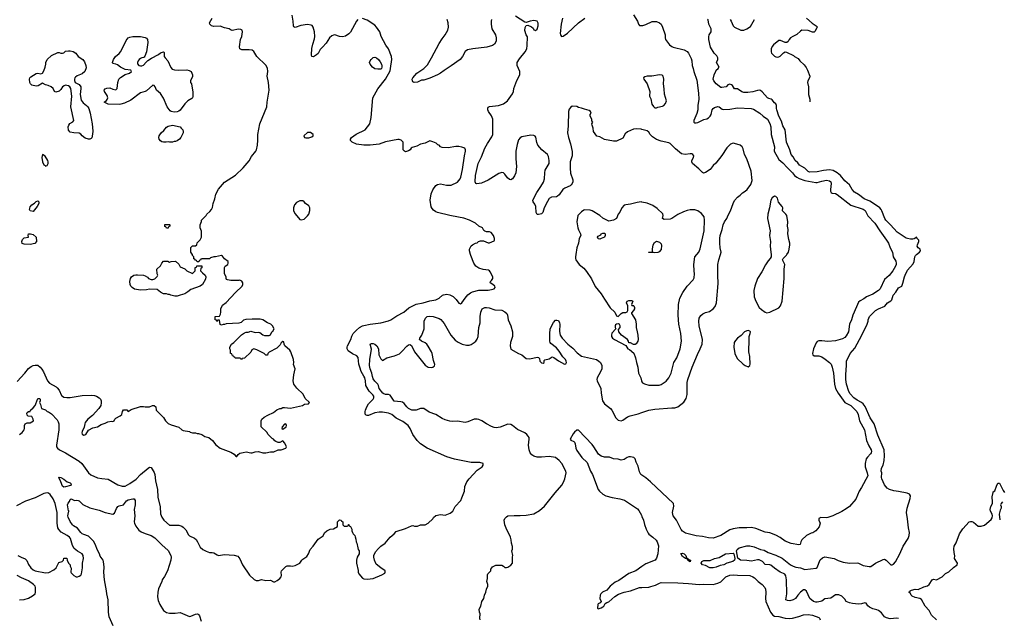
# Model space of a CAD drawing. Header units: inches. Extents: x 1678809 to 1859548, y 384609 to 522868.
# Tile 281 of 386: x 1801873 to 1814734, y 395249 to 403069. Entities that reach past the tile are written whole.
import ezdxf

# ---------------------------------------------------------------- set-up
doc = ezdxf.new("R2010")
doc.units = ezdxf.units.IN
doc.header["$MEASUREMENT"] = 0
for name, color, linetype in [('B8309', 7, 'Continuous'), ('B8319', 7, 'Continuous'), ('B8400', 7, 'Continuous'), ('B8410', 7, 'Continuous')]:
    doc.layers.add(name, color=color, linetype=linetype)

msp = doc.modelspace()

# ---------------------------------------------------------------- linework, layer by layer
at = {"layer": 'B8309', "color": 5}
for points, elevation in [([(1801839, 398341), (1801941, 398450), (1801989, 398511), (1802022, 398538), (1802050, 398550), (1802077, 398557), (1802110, 398554), (1802140, 398530), (1802163, 398503), (1802184, 398470), (1802235, 398350), (1802262, 398322), (1802350, 398274), (1802362, 398262), (1802388, 398230), (1802421, 398161), (1802430, 398150), (1802450, 398138), (1802490, 398132), (1802530, 398133), (1802690, 398160), (1802810, 398163), (1802850, 398159), (1802876, 398150), (1802911, 398130), (1802927, 398110), (1802937, 398090), (1802938, 398062), (1802931, 398030), (1802907, 397990), (1802822, 397898), (1802761, 397850), (1802730, 397809), (1802722, 397790), (1802716, 397744), (1802687, 397690), (1802686, 397670), (1802690, 397656), (1802710, 397640), (1802735, 397650), (1802770, 397705), (1802830, 397738), (1802890, 397751), (1802938, 397782), (1802990, 397798), (1803023, 397817), (1803070, 397823), (1803090, 397821), (1803108, 397830), (1803115, 397850), (1803130, 397865), (1803187, 397893), (1803209, 397910), (1803216, 397950), (1803229, 397971), (1803272, 397972), (1803290, 397951), (1803330, 397975), (1803450, 398018), (1803490, 398018), (1803510, 398011), (1803568, 398012), (1803609, 398031), (1803630, 398031), (1803652, 398012), (1803654, 397970), (1803680, 397940), (1803750, 397874), (1803778, 397830), (1803814, 397794), (1803850, 397776), (1803950, 397745), (1803991, 397711), (1804010, 397702), (1804090, 397691), (1804101, 397681), (1804130, 397671), (1804170, 397671), (1804190, 397665), (1804210, 397665), (1804252, 397650), (1804290, 397625), (1804342, 397610), (1804393, 397573), (1804436, 397516), (1804490, 397471), (1804630, 397419), (1804673, 397393), (1804690, 397372), (1804705, 397365), (1804710, 397365), (1804728, 397390), (1804750, 397406), (1804790, 397417), (1804830, 397423), (1804890, 397411), (1804910, 397411), (1804950, 397423), (1804990, 397427), (1805050, 397411), (1805089, 397411), (1805150, 397425), (1805194, 397426), (1805250, 397452), (1805290, 397452), (1805350, 397474), (1805358, 397490), (1805336, 397536), (1805310, 397566), (1805270, 397546), (1805250, 397548), (1805220, 397560), (1805207, 397567), (1805186, 397590), (1805170, 397598), (1805118, 397650), (1805100, 397680), (1805028, 397750), (1805029, 397830), (1805035, 397850), (1805065, 397875), (1805115, 397905), (1805190, 397938), (1805230, 397972), (1805270, 397992), (1805290, 397992), (1805310, 398002), (1805330, 398005), (1805410, 397996), (1805489, 398011), (1805566, 398030), (1805594, 398046), (1805646, 398050), (1805659, 398070), (1805602, 398122), (1805577, 398177), (1805494, 398254), (1805455, 398310), (1805447, 398353), (1805454, 398430), (1805469, 398510), (1805450, 398566), (1805453, 398590), (1805449, 398630), (1805414, 398730), (1805402, 398750), (1805338, 398810), (1805326, 398830), (1805322, 398862), (1805310, 398866), (1805290, 398846), (1805277, 398823), (1805230, 398778), (1805132, 398728), (1805114, 398710), (1805110, 398688), (1805090, 398686), (1805066, 398710), (1804970, 398758), (1804930, 398768), (1804905, 398755), (1804890, 398726), (1804810, 398646), (1804778, 398642), (1804770, 398626), (1804762, 398642), (1804750, 398646), (1804687, 398647), (1804682, 398662), (1804667, 398667), (1804662, 398682), (1804647, 398687), (1804642, 398702), (1804626, 398710), (1804626, 398750), (1804618, 398770), (1804618, 398790), (1804638, 398830), (1804669, 398851), (1804770, 398951), (1804810, 398978), (1804830, 398985), (1804855, 398985), (1804890, 399002), (1804950, 398981), (1804990, 398986), (1805010, 398981), (1805050, 398951), (1805070, 398945), (1805130, 398942), (1805148, 398952), (1805168, 398990), (1805180, 399000), (1805198, 399030), (1805175, 399070), (1805155, 399090), (1805110, 399110), (1805050, 399149), (1805015, 399155), (1804910, 399157), (1804827, 399153), (1804797, 399143), (1804765, 399115), (1804737, 399103), (1804570, 399098), (1804550, 399088), (1804530, 399088), (1804510, 399078), (1804490, 399088), (1804482, 399142), (1804470, 399146), (1804458, 399142), (1804452, 399128), (1804446, 399130), (1804442, 399142), (1804426, 399150), (1804426, 399190), (1804482, 399198), (1804496, 399224), (1804502, 399250), (1804502, 399290), (1804522, 399338), (1804570, 399376), (1804690, 399506), (1804778, 399590), (1804789, 399610), (1804789, 399630), (1804775, 399655), (1804750, 399668), (1804736, 399664), (1804630, 399663), (1804589, 399669), (1804576, 399676), (1804569, 399689), (1804569, 399710), (1804548, 399750), (1804549, 399830), (1804558, 399850), (1804590, 399872), (1804597, 399890), (1804594, 399910), (1804546, 399946), (1804520, 399980), (1804510, 399988), (1804430, 399969), (1804410, 399969), (1804364, 399956), (1804350, 399946), (1804250, 399946), (1804238, 399942), (1804233, 399927), (1804218, 399922), (1804213, 399907), (1804190, 399906), (1804182, 399922), (1804167, 399927), (1804162, 399942), (1804147, 399947), (1804146, 399970), (1804128, 399988), (1804128, 400000)], 360), ([(1801871, 397650), (1801903, 397677), (1801932, 397710), (1801937, 397730), (1801936, 397770), (1801946, 397790), (1801970, 397802), (1802010, 397802), (1802051, 397829), (1802049, 397850), (1802030, 397885), (1801984, 397890), (1801970, 397904), (1801968, 397930), (1801970, 397936), (1801989, 397951), (1802010, 397952), (1802016, 397970), (1802050, 398000), (1802073, 398030), (1802085, 398050), (1802110, 398121), (1802130, 398121), (1802141, 398110), (1802141, 398090), (1802131, 398070), (1802143, 398043), (1802158, 397990), (1802210, 397971), (1802231, 397951), (1802250, 397946), (1802290, 397920), (1802363, 397843), (1802377, 397817), (1802384, 397790), (1802385, 397710), (1802352, 397510), (1802353, 397490), (1802365, 397470), (1802393, 397450), (1802473, 397410), (1802650, 397303), (1802684, 397270), (1802770, 397150), (1802803, 397123), (1802890, 397086), (1802946, 397074), (1803030, 397066), (1803154, 396994), (1803210, 396975), (1803250, 396977), (1803313, 397010), (1803394, 397066), (1803450, 397126), (1803550, 397212), (1803570, 397223), (1803590, 397221), (1803630, 397156), (1803640, 397130), (1803646, 397046), (1803673, 396930), (1803676, 396830), (1803706, 396706), (1803714, 396614), (1803728, 396570), (1803755, 396530), (1803830, 396468), (1803864, 396464), (1803950, 396466), (1803990, 396453), (1804010, 396439), (1804043, 396403), (1804078, 396338), (1804090, 396327), (1804157, 396297), (1804178, 396278), (1804197, 396250), (1804230, 396178), (1804267, 396147), (1804310, 396125), (1804350, 396111), (1804389, 396111), (1804410, 396106), (1804450, 396078), (1804470, 396071), (1804550, 396081), (1804610, 396079), (1804674, 396074), (1804721, 396061), (1804748, 396028), (1804784, 395950), (1804873, 395813), (1804936, 395756), (1804963, 395743), (1804990, 395744), (1805030, 395755), (1805090, 395743), (1805150, 395749), (1805187, 395727), (1805205, 395725), (1805238, 395742), (1805271, 395769), (1805288, 395790), (1805292, 395810), (1805287, 395853), (1805294, 395870), (1805310, 395888), (1805350, 395927), (1805367, 395933), (1805410, 395935), (1805430, 395931), (1805470, 395939), (1805532, 395968), (1805557, 396010), (1805570, 396023), (1805624, 396056), (1805643, 396090), (1805666, 396150), (1805707, 396193), (1805770, 396281), (1805835, 396325), (1805856, 396364), (1805886, 396390), (1805930, 396412), (1805970, 396418), (1806026, 396450), (1806026, 396510), (1806050, 396534), (1806072, 396532), (1806078, 396518), (1806094, 396510), (1806094, 396470), (1806110, 396454), (1806150, 396454), (1806162, 396458), (1806167, 396473), (1806173, 396473), (1806178, 396458), (1806194, 396450), (1806212, 396412), (1806213, 396393), (1806222, 396370), (1806230, 396354), (1806252, 396330), (1806253, 396313), (1806264, 396284), (1806266, 396250), (1806278, 396230), (1806291, 396171), (1806292, 396150), (1806305, 396130), (1806305, 396090), (1806282, 396050), (1806271, 396010), (1806271, 395990), (1806271, 395970), (1806295, 395875), (1806295, 395850), (1806303, 395830), (1806350, 395772), (1806370, 395765), (1806410, 395759), (1806490, 395771), (1806603, 395817), (1806642, 395838), (1806646, 395850), (1806646, 395870), (1806590, 395908), (1806530, 395958), (1806509, 396010), (1806499, 396050), (1806499, 396070), (1806522, 396118), (1806558, 396162), (1806589, 396190), (1806648, 396230), (1806714, 396310), (1806766, 396354), (1806790, 396382), (1806910, 396422), (1806990, 396458), (1807010, 396462), (1807030, 396454), (1807070, 396454), (1807110, 396472), (1807170, 396472), (1807210, 396492), (1807268, 396550), (1807276, 396564), (1807308, 396592), (1807370, 396605), (1807430, 396598), (1807497, 396623), (1807529, 396650), (1807559, 396710), (1807634, 396790), (1807650, 396822), (1807681, 396910), (1807689, 396971), (1807714, 397030), (1807744, 397070), (1807850, 397185), (1807913, 397227), (1807928, 397250), (1807926, 397270), (1807883, 397283), (1807770, 397286), (1807550, 397328), (1807450, 397360), (1807197, 397470), (1807110, 397530), (1807066, 397570), (1807006, 397650), (1806974, 397730), (1806945, 397770), (1806878, 397818), (1806790, 397863), (1806734, 397910), (1806690, 397930), (1806610, 397943), (1806570, 397944), (1806510, 397934), (1806430, 397900), (1806410, 397898), (1806390, 397909), (1806384, 397930), (1806385, 397950), (1806388, 397970), (1806406, 398010), (1806430, 398050), (1806488, 398110), (1806499, 398130), (1806498, 398150), (1806485, 398170), (1806437, 398217), (1806395, 398290), (1806389, 398350), (1806379, 398390), (1806370, 398413), (1806333, 398473), (1806314, 398530), (1806304, 398570), (1806295, 398655), (1806276, 398676), (1806222, 398702), (1806163, 398743), (1806150, 398770), (1806150, 398790), (1806156, 398810), (1806198, 398890), (1806210, 398933), (1806228, 398970), (1806270, 399015), (1806310, 399047), (1806350, 399069), (1806370, 399075), (1806450, 399092), (1806590, 399109), (1806690, 399133), (1806722, 399150), (1806798, 399202), (1806890, 399250), (1806957, 399303), (1807050, 399355), (1807144, 399370), (1807230, 399395), (1807310, 399409), (1807350, 399430), (1807396, 399470), (1807410, 399476), (1807450, 399483), (1807490, 399475), (1807533, 399453), (1807576, 399416), (1807610, 399365), (1807630, 399358), (1807650, 399371), (1807690, 399430), (1807726, 399474), (1807760, 399500), (1807787, 399513), (1807870, 399537), (1807990, 399535), (1808037, 399543), (1808070, 399555), (1808083, 399570), (1808079, 399590), (1808055, 399610), (1808018, 399630), (1808022, 399650), (1808037, 399663), (1808053, 399690), (1808052, 399712), (1808017, 399777), (1808010, 399789), (1807996, 399796), (1807927, 399807), (1807870, 399823), (1807830, 399850), (1807803, 399890), (1807764, 399990), (1807761, 400000)], 340), ([(1809136, 400000), (1809131, 399970), (1809131, 399950), (1809139, 399930), (1809181, 399870), (1809241, 399821), (1809278, 399778), (1809342, 399682), (1809390, 399584), (1809468, 399490), (1809510, 399419), (1809587, 399307), (1809646, 399250), (1809670, 399202), (1809690, 399192), (1809730, 399231), (1809750, 399245), (1809790, 399245), (1809808, 399252), (1809818, 399270), (1809818, 399330), (1809799, 399370), (1809809, 399390), (1809830, 399399), (1809862, 399402), (1809870, 399402), (1809882, 399390), (1809862, 399350), (1809870, 399334), (1809890, 399334), (1809894, 399330), (1809902, 399310), (1809902, 399290), (1809892, 399270), (1809862, 399238), (1809862, 399230), (1809917, 399150), (1809927, 399090), (1809924, 399050), (1809940, 398990), (1809945, 398950), (1809951, 398890), (1809945, 398870), (1809924, 398836), (1809910, 398826), (1809890, 398826), (1809850, 398848), (1809830, 398846), (1809824, 398870), (1809812, 398892), (1809735, 398950), (1809699, 398990), (1809696, 399024), (1809714, 399046), (1809718, 399070), (1809708, 399088), (1809694, 399094), (1809670, 399093), (1809657, 399083), (1809651, 399070), (1809651, 399050), (1809658, 399030), (1809606, 398974), (1809601, 398950), (1809604, 398930), (1809617, 398910), (1809643, 398890), (1809792, 398812), (1809814, 398770), (1809840, 398760), (1809894, 398714), (1809917, 398650), (1809928, 398590), (1809946, 398530), (1809955, 398450), (1809984, 398390), (1809994, 398350), (1810000, 398338)], 340), ([(1807886, 395230), (1807883, 395250), (1807889, 395309), (1807879, 395330), (1807875, 395370), (1807894, 395410), (1807909, 395470), (1807934, 395510), (1807944, 395550), (1807962, 395590), (1807969, 395630), (1807989, 395670), (1807989, 395690), (1807975, 395730), (1807982, 395770), (1807983, 395817), (1807988, 395830), (1808026, 395870), (1808028, 395890), (1808038, 395910), (1808050, 395922), (1808090, 395942), (1808170, 395942), (1808194, 395930), (1808210, 395914), (1808230, 395912), (1808250, 395918), (1808290, 395942), (1808309, 395970), (1808309, 396051), (1808315, 396070), (1808302, 396130), (1808308, 396152), (1808308, 396188), (1808295, 396230), (1808294, 396274), (1808284, 396310), (1808225, 396425), (1808210, 396470), (1808203, 396530), (1808210, 396551), (1808230, 396576), (1808250, 396587), (1808330, 396593), (1808409, 396591), (1808490, 396596), (1808590, 396616), (1808664, 396656), (1808727, 396713), (1808865, 396890), (1808952, 396990), (1808974, 397026), (1808993, 397070), (1809010, 397150), (1809008, 397170), (1808955, 397270), (1808921, 397310), (1808870, 397350), (1808790, 397361), (1808690, 397354), (1808630, 397355), (1808590, 397367), (1808563, 397383), (1808540, 397410), (1808526, 397450), (1808520, 397510), (1808529, 397590), (1808527, 397610), (1808515, 397630), (1808498, 397650), (1808470, 397670), (1808376, 397716), (1808310, 397770), (1808290, 397780), (1808250, 397784), (1808150, 397746), (1808098, 397738), (1808070, 397742), (1808035, 397755), (1807969, 397789), (1807909, 397830), (1807870, 397847), (1807850, 397850), (1807810, 397850), (1807725, 397815), (1807690, 397807), (1807590, 397825), (1807530, 397820), (1807490, 397824), (1807430, 397842), (1807390, 397861), (1807310, 397911), (1807221, 397941), (1807150, 397988), (1807110, 397991), (1807050, 397969), (1806997, 397970), (1806952, 397990), (1806930, 398010), (1806896, 398056), (1806871, 398071), (1806850, 398077), (1806765, 398085), (1806710, 398162), (1806690, 398174), (1806650, 398174), (1806630, 398181), (1806618, 398190), (1806568, 398250), (1806561, 398290), (1806550, 398310), (1806510, 398348), (1806490, 398376), (1806479, 398410), (1806474, 398450), (1806452, 398510), (1806443, 398550), (1806446, 398630), (1806467, 398767), (1806449, 398830), (1806470, 398840), (1806490, 398840), (1806510, 398832), (1806538, 398810), (1806559, 398770), (1806562, 398690), (1806590, 398638), (1806610, 398618), (1806670, 398651), (1806770, 398676), (1806834, 398706), (1806866, 398734), (1806930, 398806), (1806950, 398821), (1806970, 398825), (1806991, 398811), (1807030, 398730), (1807170, 398554), (1807210, 398532), (1807247, 398527), (1807271, 398529), (1807293, 398547), (1807295, 398565), (1807277, 398617), (1807261, 398710), (1807252, 398730), (1807210, 398805), (1807190, 398830), (1807170, 398846), (1807119, 398870), (1807093, 398890), (1807099, 398910), (1807124, 398950), (1807156, 399030), (1807157, 399130), (1807172, 399170), (1807197, 399190), (1807230, 399197), (1807272, 399192), (1807350, 399167), (1807372, 399152), (1807419, 399099), (1807503, 398950), (1807563, 398883), (1807598, 398858), (1807652, 398832), (1807710, 398817), (1807742, 398818), (1807770, 398828), (1807810, 398853), (1807831, 398869), (1807850, 398895), (1807861, 398930), (1807870, 399050), (1807887, 399110), (1807887, 399193), (1807895, 399250), (1807915, 399290), (1807950, 399309), (1807970, 399310), (1808004, 399304), (1808081, 399281), (1808170, 399275), (1808211, 399251), (1808234, 399230), (1808244, 399210), (1808253, 399150), (1808289, 399070), (1808309, 398990), (1808310, 398930), (1808284, 398850), (1808278, 398810), (1808290, 398767), (1808387, 398710), (1808431, 398690), (1808490, 398644), (1808530, 398640), (1808574, 398646), (1808630, 398662), (1808650, 398658), (1808662, 398642), (1808668, 398610), (1808690, 398586), (1808710, 398582), (1808724, 398590), (1808725, 398615), (1808734, 398626), (1808790, 398638), (1808830, 398663), (1808850, 398657), (1808910, 398613), (1808991, 398569), (1809005, 398575), (1809014, 398590), (1809011, 398610), (1809000, 398630), (1808967, 398667), (1808921, 398741), (1808883, 398783), (1808810, 398840), (1808801, 398850), (1808796, 398870), (1808796, 398964), (1808801, 399030), (1808845, 399115), (1808870, 399142), (1808890, 399145), (1808910, 399138), (1808923, 399110), (1808927, 399090), (1808924, 398996), (1808931, 398950), (1808957, 398910), (1809032, 398832), (1809099, 398779), (1809155, 398715), (1809210, 398672), (1809408, 398628), (1809438, 398610), (1809458, 398590), (1809475, 398550), (1809475, 398510), (1809460, 398470), (1809414, 398390), (1809412, 398370), (1809417, 398350), (1809465, 398250), (1809469, 398190), (1809486, 398090), (1809513, 398053), (1809589, 397989), (1809605, 397970), (1809658, 397870), (1809690, 397839), (1809730, 397830), (1809750, 397838), (1809810, 397880), (1809845, 397895), (1809950, 397921), (1810000, 397939)], 320), ([(1810000, 397119), (1809987, 397127), (1809970, 397163), (1809950, 397235), (1809924, 397290), (1809910, 397331), (1809894, 397350), (1809850, 397360), (1809830, 397359), (1809807, 397350), (1809770, 397324), (1809730, 397313), (1809690, 397330), (1809630, 397333), (1809575, 397355), (1809510, 397354), (1809466, 397366), (1809433, 397393), (1809373, 397490), (1809350, 397519), (1809170, 397707), (1809150, 397706), (1809121, 397679), (1809102, 397658), (1809061, 397590), (1809070, 397575), (1809110, 397561), (1809121, 397550), (1809130, 397530), (1809137, 397470), (1809150, 397440), (1809214, 397350), (1809284, 397284), (1809328, 397170), (1809353, 397130), (1809430, 396932), (1809446, 396910), (1809490, 396870), (1809530, 396850), (1809610, 396826), (1809712, 396812), (1809772, 396792), (1809941, 396681), (1809959, 396659), (1809995, 396595), (1810000, 396581)], 280), ([(1801850, 396071), (1801890, 396046), (1801945, 396025), (1801965, 396005), (1801990, 395952), (1802018, 395910), (1802050, 395881), (1802074, 395870), (1802210, 395843), (1802252, 395848), (1802318, 395882), (1802348, 395910), (1802383, 395977), (1802426, 395990), (1802446, 396010), (1802450, 396034), (1802490, 396034), (1802492, 396010), (1802512, 395970), (1802531, 395950), (1802532, 395930), (1802544, 395904), (1802542, 395850), (1802545, 395845), (1802582, 395810), (1802612, 395792), (1802630, 395791), (1802650, 395798), (1802670, 395812), (1802679, 395830), (1802692, 395910), (1802692, 395970), (1802707, 396030), (1802704, 396070), (1802690, 396090), (1802627, 396127), (1802583, 396163), (1802561, 396201), (1802535, 396290), (1802522, 396310), (1802495, 396330), (1802414, 396374), (1802382, 396410), (1802372, 396432), (1802364, 396490), (1802364, 396630), (1802337, 396750), (1802312, 396810), (1802270, 396868), (1802250, 396883), (1802230, 396887), (1802190, 396880), (1802075, 396825), (1801950, 396779), (1801830, 396719)], 340), ([(1803092, 395150), (1803040, 395270), (1803031, 395330), (1803029, 395490), (1803010, 395569), (1803007, 395610), (1802982, 395750), (1802973, 395850), (1802976, 395916), (1802968, 395990), (1802961, 396010), (1802923, 396063), (1802916, 396090), (1802886, 396146), (1802865, 396210), (1802838, 396258), (1802770, 396322), (1802710, 396342), (1802690, 396353), (1802670, 396371), (1802628, 396428), (1802576, 396456), (1802562, 396470), (1802534, 396514), (1802507, 396570), (1802502, 396590), (1802504, 396610), (1802513, 396647), (1802518, 396650), (1802510, 396654), (1802498, 396730), (1802506, 396754), (1802524, 396776), (1802530, 396802), (1802546, 396810), (1802589, 396789), (1802613, 396793), (1802636, 396790), (1802650, 396782), (1802696, 396736), (1802790, 396692), (1802910, 396662), (1802990, 396630), (1803090, 396610), (1803110, 396622), (1803136, 396684), (1803156, 396710), (1803170, 396719), (1803230, 396733), (1803270, 396784), (1803290, 396798), (1803350, 396812), (1803368, 396808), (1803379, 396790), (1803380, 396770), (1803380, 396730), (1803370, 396670), (1803377, 396590), (1803369, 396510), (1803373, 396490), (1803390, 396453), (1803430, 396402), (1803459, 396379), (1803510, 396356), (1803590, 396333), (1803640, 396300), (1803730, 396207), (1803810, 396134), (1803849, 396070), (1803852, 396050), (1803847, 396010), (1803803, 395870), (1803764, 395796), (1803735, 395750), (1803730, 395729), (1803685, 395635), (1803676, 395590), (1803674, 395530), (1803683, 395483), (1803704, 395430), (1803750, 395353), (1803790, 395327), (1803830, 395317), (1803904, 395316), (1803970, 395323), (1804090, 395274), (1804110, 395277), (1804170, 395305), (1804190, 395307), (1804203, 395303), (1804210, 395299), (1804221, 395281), (1804245, 395210)], 320), ([(1810000, 395926), (1809919, 395870), (1809830, 395835), (1809698, 395742), (1809650, 395721), (1809587, 395670), (1809542, 395618), (1809487, 395590), (1809462, 395570), (1809453, 395550), (1809452, 395510), (1809469, 395470), (1809455, 395450), (1809430, 395439), (1809425, 395430), (1809422, 395382), (1809430, 395375), (1809470, 395387), (1809490, 395400), (1809502, 395410), (1809519, 395441), (1809543, 395457), (1809570, 395465), (1809645, 395535), (1809694, 395566), (1809768, 395592), (1809850, 395608), (1809970, 395650), (1810000, 395652)], 280), ([(1801870, 395491), (1801930, 395497), (1801990, 395514), (1802038, 395542), (1802073, 395570), (1802081, 395590), (1802079, 395650), (1802073, 395670), (1802053, 395690), (1801990, 395739), (1801897, 395777), (1801842, 395810)], 340)]:
    msp.add_lwpolyline(points, dxfattribs=dict(at, elevation=elevation))
for points, elevation in [([(1804130, 399754), (1804166, 399790), (1804166, 399830), (1804182, 399838), (1804187, 399853), (1804253, 399853), (1804252, 399828), (1804238, 399822), (1804234, 399790), (1804260, 399760), (1804294, 399730), (1804302, 399710), (1804300, 399680), (1804262, 399610), (1804230, 399589), (1804110, 399545), (1804070, 399513), (1804030, 399490), (1803970, 399469), (1803930, 399457), (1803898, 399458), (1803849, 399469), (1803830, 399478), (1803810, 399478), (1803790, 399488), (1803750, 399488), (1803710, 399508), (1803670, 399546), (1803570, 399549), (1803530, 399539), (1803450, 399536), (1803374, 399550), (1803342, 399570), (1803324, 399590), (1803315, 399610), (1803310, 399650), (1803321, 399690), (1803332, 399708), (1803362, 399730), (1803390, 399737), (1803410, 399737), (1803491, 399731), (1803510, 399725), (1803544, 399704), (1803554, 399690), (1803590, 399674), (1803610, 399674), (1803636, 399684), (1803670, 399714), (1803678, 399730), (1803668, 399750), (1803666, 399810), (1803710, 399854), (1803728, 399890), (1803753, 399913), (1803807, 399913), (1803830, 399902), (1803850, 399912), (1803910, 399914), (1803950, 399874), (1803970, 399842), (1804030, 399814), (1804054, 399790)], 360), ([(1805350, 397789), (1805330, 397784), (1805303, 397750), (1805298, 397730), (1805310, 397718), (1805352, 397750), (1805358, 397770)], 360), ([(1802450, 396963), (1802430, 396974), (1802412, 397030), (1802382, 397090), (1802387, 397093), (1802411, 397090), (1802450, 397068), (1802494, 397034), (1802530, 397019), (1802540, 397010), (1802543, 396990), (1802536, 396984), (1802470, 396967)], 320)]:
    msp.add_lwpolyline(points, close=True, dxfattribs=dict(at, elevation=elevation))
at = {"layer": 'B8319', "color": 5}
for points, elevation in [([(1810000, 398338), (1810006, 398326), (1810033, 398313), (1810090, 398296), (1810225, 398295), (1810250, 398302), (1810315, 398345), (1810351, 398389), (1810380, 398450), (1810419, 398590), (1810455, 398650), (1810500, 398770), (1810518, 398870), (1810510, 398970), (1810484, 399090), (1810473, 399210), (1810478, 399350), (1810495, 399430), (1810533, 399507), (1810590, 399587), (1810669, 399670), (1810683, 399697), (1810689, 399750), (1810682, 399790), (1810678, 399870), (1810690, 399970), (1810717, 400000)], 340), ([(1813279, 400000), (1813282, 399970), (1813315, 399915), (1813321, 399890), (1813320, 399870), (1813312, 399850), (1813279, 399790), (1813230, 399729), (1813167, 399673), (1813110, 399553), (1813090, 399530), (1813016, 399484), (1812935, 399450), (1812897, 399423), (1812850, 399398), (1812830, 399378), (1812802, 399318), (1812757, 399210), (1812738, 399150), (1812710, 399090), (1812697, 398990), (1812670, 398938), (1812650, 398917), (1812621, 398899), (1812528, 398872), (1812430, 398864), (1812350, 398875), (1812310, 398874), (1812290, 398864), (1812274, 398846), (1812241, 398770), (1812227, 398710), (1812233, 398690), (1812250, 398680), (1812310, 398676), (1812350, 398666), (1812395, 398635), (1812450, 398590), (1812470, 398567), (1812484, 398530), (1812501, 398450), (1812516, 398310), (1812529, 398250), (1812564, 398190), (1812649, 398069), (1812728, 398028), (1812809, 397949), (1812824, 397910), (1812843, 397830), (1812908, 397710), (1812934, 397570), (1812962, 397502), (1812993, 397450), (1812997, 397430), (1812993, 397410), (1812984, 397396), (1812945, 397355), (1812930, 397331), (1812915, 397270), (1812918, 397230), (1812944, 397150), (1812950, 397110), (1812870, 396958), (1812839, 396910), (1812796, 396804), (1812710, 396711), (1812670, 396678), (1812610, 396645), (1812492, 396588), (1812430, 396566), (1812410, 396561), (1812335, 396565), (1812310, 396552), (1812309, 396530), (1812329, 396490), (1812316, 396444), (1812270, 396391), (1812233, 396367), (1812210, 396361), (1812150, 396331), (1812087, 396273), (1812074, 396250), (1812067, 396213), (1812049, 396211), (1811950, 396225), (1811870, 396258), (1811807, 396307), (1811750, 396336), (1811670, 396365), (1811610, 396373), (1811490, 396422), (1811430, 396434), (1811370, 396430), (1811270, 396433), (1811190, 396417), (1811150, 396404), (1811030, 396329), (1810930, 396296), (1810870, 396301), (1810790, 396320), (1810710, 396326), (1810570, 396363), (1810530, 396388), (1810513, 396410), (1810453, 396530), (1810408, 396590), (1810399, 396630), (1810415, 396715), (1810411, 396751), (1810112, 397032), (1810050, 397085), (1810000, 397119)], 280), ([(1810000, 397939), (1810090, 397970), (1810170, 397983), (1810390, 398000), (1810430, 397999), (1810470, 398011), (1810548, 398072), (1810578, 398122), (1810591, 398171), (1810590, 398330), (1810598, 398370), (1810655, 398530), (1810725, 398695), (1810763, 398770), (1810786, 398830), (1810790, 398890), (1810748, 399070), (1810744, 399130), (1810750, 399170), (1810770, 399203), (1810795, 399225), (1810830, 399243), (1810881, 399259), (1810930, 399291), (1810956, 399324), (1810976, 399370), (1810996, 399624), (1810990, 399730), (1810991, 399870), (1811004, 399930), (1811026, 400000)], 320), ([(1813350, 395248), (1813328, 395252), (1813243, 395243), (1813195, 395255), (1813170, 395270), (1813130, 395319), (1813092, 395352), (1813070, 395362), (1813015, 395375), (1812973, 395393), (1812953, 395413), (1812929, 395449), (1812910, 395450), (1812870, 395438), (1812830, 395436), (1812750, 395441), (1812710, 395450), (1812669, 395470), (1812650, 395498), (1812610, 395538), (1812570, 395558), (1812530, 395555), (1812466, 395514), (1812390, 395504), (1812348, 395472), (1812333, 395467), (1812290, 395458), (1812270, 395459), (1812240, 395470), (1812193, 395510), (1812150, 395602), (1812130, 395622), (1812110, 395622), (1812071, 395590), (1812035, 395550), (1812008, 395510), (1811976, 395490), (1811930, 395478), (1811902, 395482), (1811881, 395490), (1811892, 395570), (1811890, 395750), (1811882, 395802), (1811865, 395825), (1811850, 395836), (1811806, 395850), (1811730, 395903), (1811684, 395944), (1811670, 395950), (1811610, 395952), (1811576, 395990), (1811530, 396012), (1811510, 396015), (1811430, 395996), (1811370, 396006), (1811289, 396010), (1811253, 396033), (1811235, 396130), (1811243, 396150), (1811272, 396168), (1811370, 396197), (1811410, 396197), (1811465, 396185), (1811548, 396150), (1811598, 396138), (1811650, 396108), (1811750, 396075), (1811830, 396036), (1811940, 395950), (1811976, 395930), (1812010, 395918), (1812070, 395907), (1812130, 395889), (1812274, 395906), (1812287, 395913), (1812330, 396011), (1812360, 396040), (1812390, 396052), (1812510, 396030), (1812564, 396004), (1812630, 395981), (1812710, 395969), (1812810, 395974), (1812830, 395969), (1812890, 395940), (1812970, 395925), (1812990, 395928), (1813052, 395970), (1813150, 396019), (1813170, 396022), (1813190, 396009), (1813250, 395948), (1813270, 395946), (1813285, 395955), (1813312, 395988), (1813367, 396090), (1813411, 396190), (1813477, 396290), (1813493, 396330), (1813494, 396370), (1813480, 396430), (1813469, 396550), (1813457, 396630), (1813464, 396690), (1813504, 396816), (1813507, 396850), (1813496, 396870), (1813464, 396884), (1813350, 396906), (1813290, 396913), (1813233, 396930), (1813203, 396950), (1813170, 396991), (1813134, 397070), (1813130, 397090), (1813132, 397148), (1813127, 397173), (1813131, 397209), (1813150, 397251), (1813164, 397310), (1813170, 397370), (1813166, 397450), (1813081, 397641), (1813034, 397790), (1812982, 397870), (1812917, 398017), (1812890, 398050), (1812870, 398067), (1812810, 398099), (1812769, 398129), (1812722, 398182), (1812704, 398210), (1812672, 398310), (1812663, 398370), (1812662, 398430), (1812674, 398554), (1812672, 398608), (1812721, 398710), (1812781, 398779), (1812872, 398948), (1812942, 399090), (1812954, 399130), (1812955, 399150), (1812972, 399190), (1813051, 399270), (1813090, 399293), (1813172, 399328), (1813210, 399372), (1813250, 399396), (1813264, 399410), (1813283, 399470), (1813318, 399510), (1813350, 399568), (1813396, 399590), (1813410, 399626), (1813429, 399710), (1813437, 399730), (1813470, 399795), (1813542, 399878), (1813554, 399910), (1813563, 399970), (1813572, 399990), (1813585, 400000)], 260), ([(1811687, 400000), (1811687, 399970), (1811677, 399950), (1811650, 399919), (1811615, 399865), (1811565, 399775), (1811510, 399690), (1811474, 399590), (1811463, 399530), (1811465, 399450), (1811488, 399390), (1811533, 399310), (1811562, 399282), (1811610, 399247), (1811630, 399241), (1811670, 399248), (1811790, 399304), (1811810, 399331), (1811833, 399390), (1811858, 399690), (1811857, 399810), (1811866, 399870), (1811860, 399890), (1811836, 399930), (1811844, 399950), (1811890, 399993), (1811895, 400000)], 320), ([(1813850, 395230), (1813781, 395290), (1813753, 395353), (1813699, 395410), (1813653, 395493), (1813630, 395509), (1813570, 395522), (1813530, 395538), (1813518, 395550), (1813502, 395582), (1813486, 395590), (1813502, 395598), (1813506, 395610), (1813523, 395617), (1813570, 395631), (1813610, 395625), (1813681, 395659), (1813730, 395675), (1813752, 395690), (1813790, 395753), (1813810, 395759), (1813850, 395754), (1813921, 395790), (1813964, 395836), (1814010, 395858), (1814070, 395915), (1814116, 395950), (1814121, 395970), (1814085, 396030), (1814086, 396066), (1814077, 396110), (1814076, 396156), (1814080, 396190), (1814105, 396235), (1814150, 396353), (1814190, 396418), (1814274, 396510), (1814290, 396516), (1814310, 396514), (1814330, 396504), (1814390, 396454), (1814430, 396452), (1814474, 396466), (1814562, 396538), (1814577, 396563), (1814580, 396590), (1814574, 396610), (1814552, 396650), (1814549, 396670), (1814558, 396710), (1814579, 396750), (1814581, 396770), (1814575, 396835), (1814586, 396894), (1814590, 396902), (1814610, 396914), (1814630, 396974), (1814650, 397014), (1814670, 397014), (1814717, 396917), (1814734, 396894)], 240), ([(1814710, 396769), (1814691, 396750), (1814685, 396730), (1814691, 396711), (1814691, 396690), (1814679, 396661), (1814667, 396610), (1814676, 396537)], 240), ([(1810000, 396581), (1810020, 396530), (1810033, 396473), (1810055, 396415), (1810081, 396361), (1810090, 396348), (1810143, 396310), (1810185, 396270), (1810199, 396250), (1810215, 396195), (1810206, 396090), (1810190, 396033), (1810174, 396010), (1810050, 395961), (1810000, 395926)], 280), ([(1810000, 395652), (1810090, 395657), (1810117, 395663), (1810177, 395683), (1810230, 395710), (1810250, 395715), (1810470, 395713), (1810610, 395705), (1810749, 395689), (1810810, 395694), (1810930, 395690), (1810990, 395707), (1811030, 395727), (1811098, 395790), (1811150, 395812), (1811190, 395817), (1811249, 395811), (1811410, 395810), (1811450, 395793), (1811470, 395778), (1811519, 395730), (1811570, 395690), (1811604, 395650), (1811614, 395630), (1811619, 395590), (1811613, 395510), (1811618, 395470), (1811681, 395330), (1811710, 395290), (1811730, 395279), (1811790, 395272), (1811870, 395253), (1811930, 395248), (1811967, 395253), (1812050, 395275), (1812110, 395296), (1812170, 395301), (1812230, 395292), (1812310, 395258), (1812321, 395250), (1812329, 395230)], 280)]:
    msp.add_lwpolyline(points, dxfattribs=dict(at, elevation=elevation))
for points, elevation in [([(1811390, 399009), (1811370, 399005), (1811341, 398990), (1811295, 398945), (1811247, 398910), (1811222, 398878), (1811207, 398850), (1811199, 398790), (1811213, 398710), (1811245, 398645), (1811321, 398570), (1811350, 398551), (1811390, 398536), (1811409, 398550), (1811415, 398570), (1811410, 398670), (1811395, 398730), (1811395, 398750), (1811402, 398870), (1811401, 398930), (1811416, 398970), (1811417, 398990), (1811410, 399002)], 320), ([(1810630, 395989), (1810610, 395998), (1810598, 396010), (1810598, 396018), (1810590, 396018), (1810585, 396025), (1810570, 396029), (1810530, 396057), (1810510, 396094), (1810530, 396100), (1810554, 396090), (1810572, 396070), (1810581, 396041), (1810602, 396030), (1810602, 396022), (1810635, 396010)], 260), ([(1810930, 395908), (1810888, 395908), (1810830, 395937), (1810790, 395950), (1810776, 395970), (1810783, 395990), (1810810, 396006), (1810890, 396004), (1810950, 396032), (1811010, 396045), (1811090, 396090), (1811190, 396101), (1811201, 396090), (1811212, 396030), (1811208, 396010), (1811186, 395990), (1811110, 395971), (1811070, 395946), (1811022, 395938), (1810970, 395916)], 260)]:
    msp.add_lwpolyline(points, close=True, dxfattribs=dict(at, elevation=elevation))
at = {"layer": 'B8400', "color": 5}
for points, elevation in [([(1804128, 400000), (1804127, 400007), (1804108, 400030), (1804110, 400094), (1804130, 400114), (1804170, 400114), (1804186, 400130), (1804190, 400154), (1804228, 400192), (1804248, 400230), (1804247, 400307), (1804228, 400350), (1804228, 400390), (1804247, 400433), (1804248, 400450), (1804308, 400510), (1804318, 400530), (1804357, 400563), (1804379, 400590), (1804390, 400614), (1804401, 400670), (1804421, 400730), (1804433, 400790), (1804470, 400856), (1804550, 400947), (1804690, 401039), (1804790, 401134), (1804870, 401227), (1804899, 401281), (1804958, 401350), (1804967, 401370), (1804977, 401430), (1804985, 401495), (1804985, 401570), (1805008, 401710), (1805101, 401930), (1805105, 401990), (1805130, 402150), (1805124, 402250), (1805107, 402330), (1805113, 402390), (1805110, 402435), (1805090, 402473), (1804970, 402589), (1804930, 402653), (1804910, 402669), (1804870, 402677), (1804773, 402673), (1804750, 402689), (1804744, 402716), (1804758, 402810), (1804775, 402850), (1804783, 402910), (1804777, 402930), (1804760, 402940), (1804730, 402943), (1804650, 402929), (1804634, 402934), (1804610, 402949), (1804550, 402961), (1804490, 402983), (1804410, 402979), (1804378, 402990), (1804355, 403010), (1804354, 403030), (1804389, 403090)], 360), ([(1806290, 403073), (1806270, 403049), (1806194, 402906), (1806170, 402883), (1806130, 402855), (1806090, 402847), (1806050, 402850), (1805990, 402869), (1805970, 402867), (1805950, 402857), (1805918, 402830), (1805876, 402764), (1805830, 402709), (1805799, 402681), (1805770, 402629), (1805750, 402609), (1805710, 402582), (1805690, 402588), (1805683, 402610), (1805690, 402694), (1805700, 402750), (1805722, 402818), (1805726, 402850), (1805722, 402910), (1805707, 402970), (1805692, 402992), (1805679, 402999), (1805630, 403007), (1805545, 402995), (1805470, 402969), (1805455, 402975), (1805449, 402989), (1805447, 403050), (1805432, 403130)], 340), ([(1807761, 400000), (1807749, 400050), (1807749, 400070), (1807770, 400114), (1807786, 400130), (1807826, 400150), (1807848, 400152), (1807866, 400170), (1807890, 400182), (1807930, 400182), (1807990, 400154), (1808010, 400154), (1808070, 400182), (1808075, 400190), (1808075, 400210), (1808062, 400250), (1808030, 400289), (1808010, 400297), (1807970, 400298), (1807947, 400307), (1807936, 400316), (1807918, 400350), (1807868, 400370), (1807828, 400410), (1807748, 400450), (1807675, 400475), (1807512, 400508), (1807490, 400509), (1807330, 400549), (1807310, 400558), (1807280, 400580), (1807261, 400601), (1807246, 400626), (1807235, 400710), (1807248, 400792), (1807270, 400847), (1807310, 400903), (1807330, 400915), (1807370, 400923), (1807446, 400906), (1807510, 400908), (1807590, 400945), (1807624, 400990), (1807633, 401010), (1807657, 401110), (1807681, 401290), (1807696, 401350), (1807697, 401370), (1807689, 401389), (1807650, 401405), (1807610, 401413), (1807570, 401413), (1807470, 401394), (1807390, 401398), (1807370, 401408), (1807350, 401428), (1807335, 401435), (1807314, 401454), (1807270, 401475), (1807230, 401488), (1807170, 401455), (1807110, 401444), (1807062, 401418), (1807000, 401400), (1806985, 401390), (1806971, 401370), (1806950, 401355), (1806910, 401344), (1806898, 401350), (1806882, 401370), (1806882, 401470), (1806856, 401496), (1806830, 401505), (1806810, 401505), (1806650, 401475), (1806570, 401441), (1806450, 401432), (1806370, 401431), (1806270, 401445), (1806217, 401470), (1806194, 401490), (1806193, 401510), (1806206, 401530), (1806268, 401572), (1806384, 401630), (1806445, 401710), (1806465, 401790), (1806487, 402050), (1806550, 402164), (1806653, 402290), (1806710, 402402), (1806717, 402430), (1806732, 402550), (1806729, 402590), (1806689, 402689), (1806656, 402736), (1806596, 402850), (1806576, 402910), (1806534, 402970), (1806510, 402996), (1806410, 403064), (1806350, 403085)], 340), ([(1808035, 403070), (1808029, 403050), (1808029, 403010), (1808041, 402950), (1808087, 402870), (1808098, 402830), (1808098, 402790), (1808075, 402750), (1808047, 402733), (1807976, 402710), (1807790, 402690), (1807724, 402676), (1807690, 402653), (1807658, 402590), (1807628, 402550), (1807510, 402465), (1807415, 402405), (1807370, 402370), (1807332, 402348), (1807230, 402307), (1807150, 402280), (1807123, 402277), (1807070, 402253), (1807026, 402250), (1807010, 402258), (1807002, 402270), (1807001, 402290), (1807009, 402310), (1807060, 402370), (1807150, 402430), (1807199, 402481), (1807253, 402570), (1807350, 402760), (1807390, 402821), (1807432, 402870), (1807464, 402930), (1807475, 402970), (1807470, 403030), (1807456, 403070)], 320), ([(1810000, 401634), (1809990, 401637), (1809930, 401644), (1809890, 401639), (1809810, 401602), (1809783, 401577), (1809750, 401522), (1809670, 401481), (1809630, 401483), (1809510, 401506), (1809450, 401539), (1809410, 401549), (1809369, 401609), (1809364, 401650), (1809349, 401690), (1809348, 401710), (1809358, 401730), (1809348, 401748), (1809348, 401770), (1809326, 401810), (1809326, 401830), (1809338, 401850), (1809328, 401870), (1809310, 401882), (1809250, 401898), (1809210, 401915), (1809170, 401922), (1809150, 401935), (1809090, 401938), (1809072, 401928), (1809050, 401898), (1809041, 401870), (1809037, 401683), (1809026, 401590), (1809039, 401530), (1809068, 401448), (1809087, 401347), (1809087, 401290), (1809065, 401210), (1809063, 401130), (1809066, 401066), (1809097, 400977), (1809097, 400950), (1809090, 400930), (1809076, 400910), (1809061, 400899), (1808992, 400868), (1808969, 400851), (1808919, 400781), (1808897, 400763), (1808883, 400757), (1808817, 400750), (1808790, 400732), (1808765, 400695), (1808724, 400610), (1808705, 400550), (1808690, 400535), (1808673, 400527), (1808650, 400523), (1808630, 400525), (1808618, 400550), (1808613, 400630), (1808600, 400660), (1808581, 400690), (1808576, 400710), (1808627, 400810), (1808681, 400890), (1808713, 400947), (1808728, 400990), (1808731, 401070), (1808738, 401102), (1808787, 401190), (1808790, 401230), (1808781, 401281), (1808769, 401309), (1808691, 401370), (1808640, 401430), (1808626, 401466), (1808613, 401533), (1808606, 401546), (1808590, 401557), (1808550, 401562), (1808430, 401537), (1808410, 401526), (1808390, 401501), (1808370, 401439), (1808354, 401350), (1808355, 401250), (1808361, 401150), (1808352, 401070), (1808337, 401030), (1808310, 400988), (1808290, 400977), (1808270, 400982), (1808244, 401004), (1808210, 401051), (1808190, 401067), (1808170, 401073), (1808130, 401060), (1807990, 400974), (1807905, 400935), (1807845, 400925), (1807829, 400929), (1807821, 400950), (1807825, 401035), (1807863, 401190), (1807904, 401276), (1807949, 401390), (1807981, 401450), (1808040, 401540), (1808052, 401570), (1808055, 401630), (1808052, 401770), (1808035, 401815), (1807995, 401870), (1807986, 401890), (1807986, 401914), (1807993, 401927), (1808010, 401935), (1808128, 401948), (1808190, 401970), (1808244, 402010), (1808310, 402100), (1808321, 402130), (1808329, 402170), (1808367, 402273), (1808405, 402350), (1808405, 402390), (1808370, 402470), (1808372, 402510), (1808402, 402558), (1808477, 402650), (1808496, 402690), (1808503, 402730), (1808504, 402844), (1808489, 402870), (1808470, 402928), (1808475, 402965), (1808490, 402992), (1808510, 402996), (1808557, 402977), (1808578, 402958), (1808590, 402938), (1808610, 402927), (1808630, 402947), (1808647, 402990), (1808644, 403024), (1808630, 403050), (1808590, 403058), (1808542, 403050), (1808490, 403033), (1808470, 403036), (1808350, 403114)], 320), ([(1808964, 403090), (1808944, 403010), (1808934, 402890), (1808935, 402870), (1808948, 402850), (1808970, 402855), (1809030, 402894), (1809172, 403028), (1809256, 403090)], 280), ([(1809890, 403133), (1809943, 403050), (1809955, 403010), (1809970, 402992), (1810000, 402994)], 280), ([(1810000, 400687), (1809990, 400690), (1809937, 400683), (1809850, 400660), (1809790, 400652), (1809770, 400644), (1809736, 400610), (1809710, 400555), (1809691, 400530), (1809666, 400474), (1809631, 400449), (1809570, 400439), (1809550, 400444), (1809490, 400477), (1809450, 400510), (1809350, 400573), (1809322, 400582), (1809250, 400584), (1809240, 400580), (1809210, 400561), (1809170, 400519), (1809165, 400510), (1809151, 400430), (1809161, 400350), (1809170, 400322), (1809198, 400270), (1809202, 400250), (1809181, 400210), (1809171, 400150), (1809151, 400090), (1809136, 400000)], 340)]:
    msp.add_lwpolyline(points, dxfattribs=dict(at, elevation=elevation))
for points, elevation in [([(1803450, 402465), (1803470, 402468), (1803490, 402477), (1803524, 402516), (1803546, 402534), (1803594, 402566), (1803685, 402615), (1803710, 402636), (1803750, 402651), (1803762, 402642), (1803762, 402590), (1803771, 402571), (1803807, 402530), (1803845, 402445), (1803864, 402424), (1803894, 402414), (1803952, 402408), (1804054, 402414), (1804086, 402406), (1804111, 402391), (1804131, 402350), (1804131, 402329), (1804106, 402270), (1804106, 402250), (1804115, 402230), (1804136, 402124), (1804136, 402064), (1804130, 402050), (1804120, 402040), (1804070, 402009), (1804031, 401970), (1803970, 401889), (1803950, 401873), (1803930, 401865), (1803890, 401859), (1803850, 401869), (1803839, 401879), (1803801, 401930), (1803750, 402042), (1803710, 402104), (1803661, 402150), (1803644, 402190), (1803630, 402209), (1803610, 402215), (1803530, 402139), (1803510, 402129), (1803450, 402114), (1803324, 402016), (1803241, 401979), (1803196, 401964), (1803170, 401961), (1803030, 401967), (1802975, 401990), (1803006, 402014), (1803015, 402025), (1803022, 402050), (1803017, 402077), (1802981, 402130), (1802978, 402150), (1802990, 402167), (1803010, 402176), (1803050, 402177), (1803090, 402161), (1803130, 402152), (1803148, 402170), (1803153, 402250), (1803168, 402292), (1803190, 402314), (1803250, 402351), (1803306, 402370), (1803335, 402390), (1803326, 402410), (1803250, 402419), (1803188, 402448), (1803150, 402479), (1803130, 402489), (1803090, 402498), (1803084, 402510), (1803098, 402550), (1803123, 402590), (1803171, 402629), (1803190, 402651), (1803212, 402688), (1803262, 402798), (1803290, 402832), (1803310, 402842), (1803350, 402849), (1803449, 402849), (1803510, 402838), (1803530, 402828), (1803544, 402810), (1803548, 402770), (1803530, 402650), (1803508, 402592), (1803499, 402581), (1803490, 402574), (1803470, 402572), (1803450, 402562), (1803434, 402550), (1803419, 402530), (1803411, 402510), (1803411, 402491), (1803431, 402471)], 360), ([(1802790, 401507), (1802770, 401508), (1802730, 401523), (1802690, 401551), (1802673, 401573), (1802650, 401585), (1802578, 401590), (1802530, 401600), (1802510, 401627), (1802507, 401670), (1802514, 401690), (1802529, 401711), (1802566, 401734), (1802580, 401750), (1802539, 401930), (1802554, 402070), (1802540, 402170), (1802528, 402190), (1802510, 402203), (1802490, 402210), (1802470, 402212), (1802453, 402207), (1802430, 402190), (1802410, 402155), (1802390, 402134), (1802344, 402124), (1802329, 402130), (1802308, 402168), (1802286, 402190), (1802246, 402210), (1802210, 402218), (1802170, 402238), (1802115, 402205), (1802090, 402202), (1802030, 402215), (1802015, 402230), (1802007, 402247), (1802003, 402290), (1802007, 402310), (1802017, 402323), (1802090, 402365), (1802111, 402371), (1802150, 402363), (1802170, 402371), (1802190, 402402), (1802205, 402450), (1802213, 402487), (1802213, 402510), (1802230, 402551), (1802290, 402601), (1802370, 402640), (1802390, 402642), (1802410, 402633), (1802430, 402631), (1802450, 402635), (1802470, 402656), (1802510, 402663), (1802530, 402663), (1802573, 402653), (1802605, 402630), (1802638, 402590), (1802698, 402550), (1802718, 402518), (1802736, 402470), (1802740, 402440), (1802725, 402390), (1802690, 402363), (1802625, 402335), (1802603, 402317), (1802595, 402310), (1802587, 402290), (1802587, 402273), (1802598, 402250), (1802650, 402222), (1802670, 402194), (1802673, 402170), (1802664, 402090), (1802677, 402017), (1802703, 401983), (1802745, 401950), (1802762, 401930), (1802774, 401910), (1802794, 401850), (1802819, 401710), (1802828, 401612), (1802825, 401575), (1802814, 401526), (1802805, 401515)], 360), ([(1806550, 402421), (1806510, 402429), (1806482, 402450), (1806450, 402489), (1806444, 402510), (1806450, 402532), (1806462, 402550), (1806490, 402576), (1806510, 402581), (1806532, 402570), (1806558, 402550), (1806580, 402520), (1806598, 402490), (1806604, 402464), (1806605, 402450), (1806598, 402430), (1806590, 402422)], 340), ([(1803830, 401469), (1803810, 401475), (1803788, 401468), (1803750, 401468), (1803730, 401475), (1803710, 401488), (1803695, 401510), (1803689, 401530), (1803695, 401550), (1803722, 401590), (1803757, 401623), (1803790, 401665), (1803810, 401676), (1803870, 401691), (1803971, 401671), (1803982, 401650), (1804002, 401630), (1804006, 401610), (1804006, 401590), (1803978, 401530), (1803962, 401510), (1803930, 401488), (1803910, 401478), (1803890, 401478), (1803870, 401469)], 360), ([(1805630, 401595), (1805582, 401550), (1805594, 401530), (1805610, 401525), (1805650, 401526), (1805690, 401538), (1805708, 401550), (1805708, 401570), (1805670, 401594)], 360), ([(1802170, 401307), (1802161, 401270), (1802172, 401210), (1802190, 401174), (1802205, 401165), (1802210, 401157), (1802230, 401166), (1802243, 401190), (1802246, 401210), (1802241, 401230), (1802206, 401286)], 380), ([(1802050, 400564), (1802009, 400570), (1802001, 400590), (1802010, 400625), (1802030, 400651), (1802068, 400672), (1802090, 400694), (1802110, 400702), (1802122, 400690), (1802122, 400670), (1802102, 400630)], 360), ([(1805570, 400704), (1805530, 400701), (1805490, 400679), (1805463, 400650), (1805451, 400610), (1805451, 400570), (1805471, 400531), (1805530, 400461), (1805550, 400455), (1805590, 400464), (1805634, 400506), (1805649, 400530), (1805662, 400578), (1805664, 400610), (1805650, 400639), (1805607, 400667), (1805589, 400690)], 360), ([(1803790, 400346), (1803782, 400362), (1803767, 400367), (1803767, 400393), (1803830, 400394), (1803834, 400390), (1803834, 400370), (1803818, 400362), (1803810, 400346)], 360), ([(1802009, 400131), (1801930, 400135), (1801905, 400145), (1801899, 400170), (1801910, 400197), (1801930, 400219), (1801988, 400230), (1801982, 400250), (1801989, 400270), (1802013, 400273), (1802050, 400261), (1802086, 400230), (1802094, 400170), (1802070, 400146)], 360), ([(1809450, 400202), (1809428, 400208), (1809418, 400230), (1809430, 400242), (1809462, 400258), (1809470, 400271), (1809490, 400282), (1809510, 400282), (1809522, 400270), (1809522, 400250), (1809512, 400230), (1809470, 400209)], 340)]:
    msp.add_lwpolyline(points, close=True, dxfattribs=dict(at, elevation=elevation))
at = {"layer": 'B8410', "color": 5}
for points, elevation in [([(1813585, 400000), (1813624, 400030), (1813638, 400050), (1813633, 400070), (1813610, 400090), (1813596, 400110), (1813599, 400130), (1813619, 400170), (1813616, 400190), (1813595, 400210), (1813590, 400226), (1813555, 400205), (1813538, 400202), (1813510, 400201), (1813470, 400210), (1813450, 400216), (1813333, 400293), (1813248, 400388), (1813185, 400450), (1813172, 400470), (1813133, 400573), (1813124, 400590), (1813106, 400610), (1813063, 400643), (1812978, 400698), (1812905, 400730), (1812830, 400787), (1812778, 400818), (1812746, 400850), (1812713, 400913), (1812650, 400965), (1812595, 401035), (1812549, 401069), (1812498, 401098), (1812450, 401107), (1812370, 401100), (1812290, 401082), (1812190, 401075), (1812170, 401087), (1812130, 401129), (1812088, 401150), (1812060, 401170), (1812038, 401198), (1812002, 401230), (1811976, 401276), (1811948, 401310), (1811930, 401370), (1811890, 401470), (1811871, 401631), (1811842, 401682), (1811823, 401743), (1811790, 401810), (1811761, 401890), (1811756, 401910), (1811756, 401950), (1811750, 401970), (1811730, 401984), (1811702, 402022), (1811690, 402031), (1811659, 402039), (1811641, 402050), (1811570, 402126), (1811550, 402142), (1811530, 402147), (1811510, 402145), (1811450, 402128), (1811384, 402116), (1811330, 402120), (1811307, 402127), (1811250, 402165), (1811210, 402167), (1811182, 402210), (1811170, 402220), (1811150, 402226), (1811124, 402216), (1811101, 402190), (1811042, 402182), (1811030, 402184), (1810969, 402230), (1810938, 402270), (1810932, 402292), (1810944, 402350), (1810964, 402396), (1810972, 402410), (1810997, 402430), (1811009, 402450), (1810976, 402510), (1810990, 402550), (1810991, 402570), (1810977, 402597), (1810943, 402630), (1810898, 402710), (1810876, 402810), (1810874, 402846), (1810878, 402870), (1810904, 402910), (1810904, 402950), (1810873, 403010), (1810865, 403065), (1810857, 403077)], 260), ([(1811151, 403070), (1811168, 403050), (1811190, 402990), (1811210, 402971), (1811290, 402934), (1811330, 402931), (1811372, 402948), (1811420, 402980), (1811472, 403070)], 260), ([(1812149, 403089), (1812222, 403022), (1812278, 402990), (1812292, 402970), (1812282, 402958), (1812263, 402917), (1812250, 402907), (1812230, 402907), (1812170, 402927), (1812088, 402932), (1812070, 402921), (1812025, 402875), (1811970, 402850), (1811941, 402830), (1811924, 402810), (1811910, 402782), (1811892, 402770), (1811870, 402770), (1811810, 402796), (1811790, 402796), (1811719, 402741), (1811701, 402719), (1811690, 402690), (1811687, 402650), (1811693, 402633), (1811730, 402594), (1811750, 402582), (1811770, 402579), (1811790, 402583), (1811806, 402594), (1811850, 402638), (1811870, 402648), (1811890, 402645), (1811982, 402602), (1811995, 402590), (1812043, 402563), (1812064, 402530), (1812118, 402478), (1812144, 402444), (1812163, 402410), (1812193, 402330), (1812189, 402310), (1812168, 402270), (1812164, 402250), (1812174, 402190), (1812178, 402090), (1812193, 402030), (1812193, 401998)], 260), ([(1810000, 402994), (1810010, 402994), (1810050, 403006), (1810134, 403046), (1810190, 403044), (1810230, 403030), (1810250, 403012), (1810271, 402971), (1810305, 402870), (1810303, 402830), (1810309, 402810), (1810361, 402741), (1810390, 402718), (1810409, 402710), (1810550, 402673), (1810590, 402652), (1810610, 402630), (1810642, 402562), (1810650, 402530), (1810655, 402470), (1810670, 402430), (1810678, 402390), (1810717, 402277), (1810741, 402110), (1810742, 402030), (1810730, 401950), (1810729, 401890), (1810717, 401843), (1810677, 401750), (1810679, 401730), (1810690, 401723), (1810710, 401721), (1810730, 401726), (1810810, 401767), (1810850, 401775), (1810870, 401786), (1810890, 401807), (1810903, 401830), (1810917, 401890), (1810929, 401910), (1810950, 401923), (1810990, 401937), (1811010, 401931), (1811050, 401900), (1811070, 401897), (1811150, 401901), (1811250, 401919), (1811428, 401908), (1811458, 401898), (1811542, 401850), (1811585, 401810), (1811639, 401770), (1811673, 401713), (1811685, 401670), (1811687, 401570), (1811730, 401410), (1811727, 401350), (1811790, 401243), (1811840, 401200), (1811896, 401136), (1811965, 401070), (1811993, 401033), (1812022, 401010), (1812054, 400994), (1812130, 400969), (1812270, 400943), (1812290, 400943), (1812350, 400961), (1812410, 400971), (1812450, 400966), (1812466, 400950), (1812473, 400930), (1812463, 400850), (1812464, 400830), (1812472, 400812), (1812485, 400805), (1812530, 400797), (1812550, 400787), (1812728, 400648), (1812890, 400596), (1812916, 400576), (1812950, 400508), (1813042, 400410), (1813106, 400310), (1813195, 400190), (1813219, 400150), (1813242, 400090), (1813275, 400030), (1813279, 400000)], 280), ([(1811026, 400000), (1811035, 400030), (1811022, 400090), (1811016, 400150), (1811017, 400210), (1811024, 400250), (1811050, 400330), (1811060, 400390), (1811080, 400430), (1811108, 400470), (1811126, 400514), (1811157, 400570), (1811190, 400670), (1811210, 400705), (1811250, 400751), (1811284, 400776), (1811314, 400806), (1811350, 400828), (1811375, 400850), (1811422, 400918), (1811440, 400970), (1811427, 401090), (1811371, 401251), (1811340, 401310), (1811323, 401383), (1811310, 401409), (1811284, 401430), (1811210, 401451), (1811190, 401455), (1811158, 401442), (1811110, 401395), (1811043, 401297), (1810964, 401196), (1810930, 401163), (1810890, 401110), (1810830, 401071), (1810805, 401065), (1810790, 401071), (1810742, 401122), (1810661, 401190), (1810652, 401210), (1810654, 401230), (1810676, 401270), (1810677, 401290), (1810667, 401310), (1810650, 401318), (1810630, 401318), (1810566, 401306), (1810517, 401317), (1810440, 401380), (1810370, 401452), (1810350, 401461), (1810250, 401482), (1810190, 401503), (1810138, 401538), (1810110, 401570), (1810090, 401601), (1810070, 401616), (1810000, 401634)], 320), ([(1811895, 400000), (1811915, 400030), (1811925, 400070), (1811930, 400130), (1811930, 400150), (1811917, 400197), (1811908, 400270), (1811911, 400330), (1811901, 400370), (1811908, 400430), (1811892, 400510), (1811879, 400530), (1811836, 400570), (1811839, 400610), (1811833, 400630), (1811786, 400686), (1811770, 400738), (1811750, 400758), (1811730, 400762), (1811700, 400740), (1811682, 400710), (1811667, 400610), (1811644, 400530), (1811639, 400470), (1811674, 400310), (1811666, 400250), (1811678, 400170), (1811675, 400110), (1811686, 400030), (1811687, 400000)], 320), ([(1810717, 400000), (1810744, 400030), (1810763, 400077), (1810812, 400310), (1810818, 400450), (1810813, 400493), (1810777, 400537), (1810732, 400572), (1810690, 400586), (1810630, 400585), (1810590, 400578), (1810542, 400558), (1810470, 400522), (1810390, 400472), (1810370, 400465), (1810290, 400457), (1810270, 400470), (1810278, 400510), (1810272, 400532), (1810201, 400601), (1810143, 400643), (1810070, 400672), (1810000, 400687)], 340)]:
    msp.add_lwpolyline(points, dxfattribs=dict(at, elevation=elevation))
for points, elevation in [([(1810230, 402348), (1810130, 402331), (1810070, 402330), (1810037, 402323), (1810019, 402310), (1810024, 402290), (1810068, 402230), (1810103, 402130), (1810101, 402070), (1810117, 402037), (1810130, 401965), (1810150, 401936), (1810170, 401918), (1810190, 401918), (1810210, 401927), (1810270, 401940), (1810285, 401950), (1810310, 401976), (1810323, 402010), (1810294, 402094), (1810290, 402166), (1810280, 402230), (1810287, 402290), (1810276, 402330), (1810263, 402343)], 320), ([(1810170, 400022), (1810150, 400028), (1810090, 400026), (1810088, 400030), (1810090, 400034), (1810130, 400034), (1810138, 400042), (1810138, 400070), (1810149, 400130), (1810163, 400157), (1810190, 400178), (1810230, 400162), (1810250, 400142), (1810258, 400118), (1810251, 400069), (1810224, 400036), (1810210, 400028)], 340)]:
    msp.add_lwpolyline(points, close=True, dxfattribs=dict(at, elevation=elevation))

doc.saveas('drawing.dxf')
